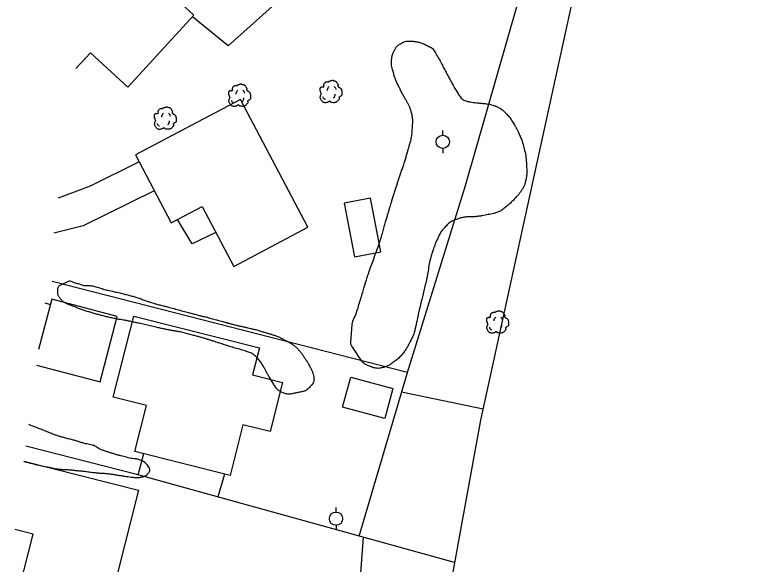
# Model space of a CAD drawing. Extents: x 2145380 to 2157287, y 139568 to 149130.
# Drawn here: x 2150254.1 to 2150479.1, y 147138.1 to 147304.3 of the extents above; entities that cross this region are included whole.
import ezdxf

# ---------------------------------------------------------------- set-up
doc = ezdxf.new("R2010")
doc.units = 0
for name, color, linetype in [('TOPO_Asphalt', 7, 'Continuous'), ('TOPO_Building', 7, 'Continuous'), ('TOPO_Concrete', 7, 'Continuous'), ('TOPO_Fence', 7, 'Continuous'), ('TOPO_Power Pole', 7, 'Continuous'), ('TOPO_Tree', 7, 'Continuous'), ('TOPO_Tree Line', 7, 'Continuous')]:
    doc.layers.add(name, color=color, linetype=linetype)

# ---------------------------------------------------------------- blocks, each defined once
blk = doc.blocks.new('POWPOL')
at = {"layer": 'TOPO_Power Pole'}
for p, q in [((0, 10.2), (0, 17.3)), ((0, -10.2), (0, -17.3))]:
    blk.add_line(p, q, dxfattribs=at)
blk.add_circle((0, 0), 10.2, dxfattribs=at)
blk = doc.blocks.new('TREE')
at = {"layer": 'TOPO_Tree'}
for points in [[(-14.1, -0.4), (-14.2, 0.5), (-14.4, 1.4), (-14.6, 2.3), (-14.8, 3.2), (-15.5, 4), (-15.7, 4.9), (-15.8, 5.6), (-15.7, 6.3), (-15.7, 7), (-15.6, 7.9), (-15.7, 8.8), (-15.1, 9.7), (-14.6, 10.4), (-13.8, 10.5), (-13, 10.7), (-12.2, 11), (-11.1, 10), (-10.4, 10.7), (-9.4, 11.7), (-10.3, 13.3), (-9.8, 14.4), (-9.6, 15.1), (-9.3, 15.9), (-8.8, 16.5), (-8.2, 17.3), (-7.5, 17.7), (-6.7, 18.1), (-6.1, 18.4), (-5.6, 18.6), (-5.1, 18.7), (-4.5, 18.7), (-4, 18.5), (-3.5, 18.1)], [(-3.5, 17.6), (-3.1, 18.3), (-2.6, 18.8), (-1.9, 19.2), (-1, 19.7), (-0.2, 20), (0.7, 20.2), (1.6, 20.5), (2.5, 20.8), (3.4, 20.8), (4.1, 20.7), (4.8, 20.5), (5.5, 20.2), (6.4, 19.9), (7.3, 19.7), (8.2, 19.2), (9.4, 18.4), (10, 17.2), (10.8, 16), (11.2, 15.3), (11.6, 14.6), (11.9, 13.9), (12.2, 13.1), (11.4, 12), (11.9, 11.2), (12, 11), (12.2, 10.9), (12.4, 10.7), (12.9, 10.4), (13.5, 10), (14, 9.7), (14.7, 9.2), (15.4, 8.7), (16.1, 8.1), (16.7, 7.5), (16.9, 6.7), (17.1, 6), (17.6, 4.4), (17.7, 2.8), (17.7, 1.2), (17.7, -0.2), (17.8, -2.2), (16.6, -3), (15.5, -3.8), (14.3, -4.6), (13.2, -5.3)], [(13.2, -5.3), (13.3, -5.8), (13.4, -6.3), (13.4, -6.7), (13.8, -8.5), (12.2, -10), (10.8, -11.5), (10, -12.3), (9.1, -12.8), (8.2, -13.1), (6, -13.8), (3.3, -13.6), (1.3, -13.1), (0.5, -12.9), (-0.1, -11.4), (-0.8, -11.5), (-2, -11.6), (-3.3, -12.8), (-4.5, -13.1), (-6.1, -13.5), (-7.8, -14), (-9.3, -13.6), (-11.4, -13.1), (-12.8, -11.4), (-14.1, -9.4), (-15.3, -7.3), (-15.6, -5.1), (-15.1, -3), (-14.9, -1.9), (-13.9, -0.8), (-13.5, 0.1)], [(-4.2, 5.1), (-4.5, 6.1), (-4.3, 7.2), (-3.8, 8.2), (-3.3, 9.3), (-2.7, 10.3), (-1.6, 11)], [(5.9, 11.2), (6.5, 10.7), (7, 10.2), (7.4, 9.5), (7.9, 8.6), (8.3, 7.6), (8.5, 6.6)], [(-11.4, -4.5), (-11.5, -5.4), (-11, -6.3), (-10.1, -7.2), (-9.3, -8), (-8.5, -8.3), (-7.7, -8.1)], [(4.8, -6.3), (5.7, -5.7), (6.3, -4.9), (6.8, -3.9), (7.4, -2.8), (7.6, -1.7), (7.5, -0.6)]]:
    blk.add_open_spline(points, degree=3, dxfattribs=at)

msp = doc.modelspace()

# ---------------------------------------------------------------- linework, layer by layer
at = {"layer": 'TOPO_Asphalt'}
msp.add_line((2150263.15, 147217.15), (2150264.85, 147216.64), dxfattribs=at)
for points in [[(2150267.34, 147248.93), (2150277.03, 147252.58), (2150291.65, 147259.87)], [(2150296.28, 147251.09), (2150274.77, 147240.44), (2150265.92, 147238.19), (2150265.92, 147238.19)]]:
    msp.add_lwpolyline(points, dxfattribs=at)
at = {"layer": 'TOPO_Building'}
for points in [[(2150272.5, 147288.02), (2150276.97, 147292.86), (2150288.24, 147282.45), (2150308.3, 147304.19), (2150278.98, 147331.25)], [(2150260.66, 147198.28), (2150279.89, 147193.23), (2150285.09, 147213.01), (2150265.27, 147218.21), (2150261.28, 147203.04)], [(2150256.83, 147169.27), (2150291.49, 147160.49), (2150280.88, 147118.58), (2150254.12, 147125.36), (2150259.63, 147147.15), (2150254.09, 147148.55)]]:
    msp.add_lwpolyline(points, dxfattribs=at)
for points in [[(2150290.59, 147261.89), (2150301.43, 147241.33), (2150310.79, 147246.27), (2150320.33, 147228.19), (2150342.74, 147240.02), (2150322.36, 147278.65)], [(2150361.76, 147248.87), (2150353.78, 147247.35), (2150356.87, 147231.09), (2150364.85, 147232.61)], [(2150290.07, 147213.16), (2150328.14, 147203.55), (2150326.06, 147195.34), (2150335.09, 147193.06), (2150331.33, 147178.18), (2150323.12, 147180.25), (2150319.24, 147164.89), (2150290.41, 147172.18), (2150293.92, 147186.07), (2150283.87, 147188.62)], [(2150355.74, 147194.65), (2150368.51, 147191.22), (2150366.07, 147182.13), (2150353.3, 147185.56)]]:
    msp.add_lwpolyline(points, close=True, dxfattribs=at)
at = {"layer": 'TOPO_Concrete'}
msp.add_lwpolyline([(2150314.92, 147238.44), (2150307.79, 147235.03), (2150303.35, 147242.34)], dxfattribs=at)
at = {"layer": 'TOPO_Fence'}
for p, q in [((2150371.16, 147190.21), (2150395.83, 147185.07)), ((2150317.54, 147165.32), (2150315.57, 147158.39)), ((2150355.84, 147095.99), (2150359.6, 147146.2))]:
    msp.add_line(p, q, dxfattribs=at)
for points in [[(2150419.65, 147385.3), (2150318.64, 147294.88), (2150307.84, 147303.68)], [(2150372.79, 147195.75), (2150390.51, 147252.62), (2150419.01, 147352.26)], [(2150627.43, 147183.37), (2150627.42, 147227.61), (2150625.36, 147347.19), (2150453.71, 147345.86), (2150431.02, 147346.35), (2150395.07, 147181.62), (2150377.93, 147088.16)], [(2150358.35, 147146.55), (2150372.88, 147196.06), (2150265.37, 147223.57)], [(2150387.18, 147138.56), (2150291.05, 147165.18), (2150257.42, 147173.78)], [(2150291.52, 147165.05), (2150291.45, 147165.07), (2150293.1, 147171.5)]]:
    msp.add_lwpolyline(points, dxfattribs=at)
at = {"layer": 'TOPO_Tree Line'}
for points in [[(2150355.73, 147204.64), (2150356.77, 147203.04), (2150357.81, 147201.44), (2150358.84, 147199.84), (2150359.47, 147198.88), (2150360.58, 147198.33), (2150361.67, 147197.88), (2150362.97, 147197.35), (2150364.46, 147197.26), (2150365.75, 147197.63), (2150366.59, 147197.88), (2150367.4, 147198.25), (2150368.16, 147198.79), (2150369.45, 147199.71), (2150370.57, 147200.62), (2150371.53, 147201.84), (2150372.26, 147202.75), (2150372.86, 147203.69), (2150373.38, 147204.72), (2150374.06, 147206.08), (2150374.77, 147207.41), (2150375.13, 147208.87), (2150375.39, 147209.94), (2150375.63, 147211.02), (2150375.87, 147212.09), (2150376.07, 147213.03), (2150376.24, 147213.97), (2150376.46, 147214.9), (2150376.72, 147215.94), (2150376.97, 147216.99), (2150377.22, 147218.04), (2150377.66, 147219.87), (2150378.1, 147221.69), (2150378.54, 147223.52), (2150379.06, 147225.67), (2150379.28, 147227.88), (2150379.76, 147230.03), (2150379.97, 147230.96), (2150380.26, 147231.85), (2150380.55, 147232.76), (2150381.04, 147234.28), (2150381.63, 147235.74), (2150382.32, 147237.2), (2150382.9, 147238.44), (2150383.71, 147239.49), (2150384.72, 147240.5), (2150385.6, 147241.37), (2150386.56, 147242.02), (2150387.7, 147242.42), (2150388.75, 147242.8), (2150389.8, 147243.03), (2150390.89, 147243.14), (2150392.11, 147243.26), (2150393.35, 147243.17), (2150394.56, 147243.34), (2150395.5, 147243.47), (2150396.43, 147243.66), (2150397.36, 147243.84), (2150398.2, 147244.01), (2150399.03, 147244.19), (2150399.86, 147244.46), (2150401.08, 147244.87), (2150402.11, 147245.64), (2150403.1, 147246.48), (2150404.11, 147247.34), (2150405, 147248.24), (2150405.88, 147249.22), (2150406.55, 147249.95), (2150407.16, 147250.68), (2150407.7, 147251.54), (2150408.19, 147252.32), (2150408.47, 147253.15), (2150408.67, 147254.04), (2150408.95, 147255.35), (2150409.06, 147256.66), (2150409, 147257.97), (2150408.9, 147260.11), (2150408.68, 147262.25), (2150408.1, 147264.38), (2150407.74, 147265.73), (2150407.28, 147267), (2150406.72, 147268.27), (2150406.31, 147269.2), (2150405.84, 147270.07), (2150405.33, 147270.95), (2150404.55, 147272.3), (2150403.68, 147273.52), (2150402.57, 147274.67), (2150401.7, 147275.56), (2150400.7, 147276.2), (2150399.56, 147276.66), (2150398.73, 147277), (2150397.89, 147277.25), (2150397.01, 147277.37), (2150395.95, 147277.51), (2150394.89, 147277.58), (2150393.83, 147277.71), (2150392.85, 147277.82), (2150391.88, 147277.91), (2150390.92, 147278.19), (2150389.66, 147278.54), (2150388.73, 147279.67), (2150388.05, 147280.78), (2150387.28, 147282.04), (2150386.55, 147283.29), (2150385.86, 147284.58), (2150385.13, 147285.93), (2150384.41, 147287.29), (2150383.69, 147288.65), (2150382.87, 147290.17), (2150382.06, 147291.68), (2150381.15, 147293.17), (2150380.47, 147294.3), (2150379.21, 147294.85), (2150377.96, 147295.45), (2150376.97, 147295.92), (2150375.98, 147296.15), (2150374.98, 147296.26), (2150373.57, 147296.42), (2150372.11, 147296.32), (2150370.71, 147295.5), (2150369.85, 147294.99), (2150369.38, 147294.33), (2150368.95, 147293.49), (2150368.46, 147292.52), (2150368.15, 147291.56), (2150368.12, 147290.55), (2150368.08, 147289.55), (2150368.16, 147288.51), (2150368.45, 147287.53), (2150368.84, 147286.16), (2150369.23, 147284.83), (2150369.84, 147283.56), (2150370.41, 147282.36), (2150371, 147281.2), (2150371.62, 147280.03), (2150372.09, 147279.14), (2150372.61, 147278.27), (2150373.09, 147277.37), (2150373.53, 147276.55), (2150373.87, 147275.7), (2150374.12, 147274.78), (2150374.5, 147273.33), (2150374.54, 147271.85), (2150374.43, 147270.4), (2150374.32, 147268.87), (2150374.21, 147267.3), (2150373.79, 147265.81), (2150373.51, 147264.81), (2150373.22, 147263.81), (2150372.93, 147262.81), (2150372.57, 147261.56), (2150372.21, 147260.31), (2150371.84, 147259.06), (2150371.45, 147257.77), (2150370.86, 147256.53), (2150370.46, 147255.24), (2150370.1, 147254.12), (2150369.78, 147252.98), (2150369.43, 147251.86), (2150369.03, 147250.59), (2150368.6, 147249.34), (2150368.21, 147248.07), (2150367.95, 147247.2), (2150367.69, 147246.32), (2150367.43, 147245.45), (2150367.09, 147244.32), (2150366.76, 147243.19), (2150366.43, 147242.06), (2150365.97, 147240.51), (2150365.57, 147238.94), (2150365.09, 147237.4), (2150364.42, 147235.2), (2150363.63, 147233.05), (2150362.88, 147230.88), (2150362.16, 147228.81), (2150361.33, 147226.78), (2150360.67, 147224.68), (2150360.32, 147223.57), (2150360.01, 147222.44), (2150359.67, 147221.33), (2150359.1, 147219.45), (2150358.53, 147217.58), (2150357.96, 147215.71), (2150357.33, 147213.63), (2150356.29, 147211.62), (2150356.11, 147209.46), (2150355.99, 147207.85), (2150355.86, 147206.25), (2150355.73, 147204.64), (2150355.73, 147204.64)], [(2150270.66, 147223.8), (2150269.82, 147223.44), (2150268.99, 147223.08), (2150268.16, 147222.72), (2150267.35, 147222.38), (2150267.02, 147221.1), (2150267.09, 147220.31), (2150267.17, 147219.49), (2150267.6, 147218.63), (2150268.37, 147217.86), (2150269.07, 147217.16), (2150269.76, 147216.89), (2150270.55, 147216.57), (2150271.69, 147216.12), (2150272.82, 147215.67), (2150273.97, 147215.27), (2150275.13, 147214.87), (2150276.29, 147214.46), (2150277.47, 147214.1), (2150278.66, 147213.73), (2150279.86, 147213.41), (2150281.08, 147213.12), (2150282.43, 147212.79), (2150283.79, 147212.49), (2150285.16, 147212.23), (2150286.04, 147212.06), (2150286.93, 147211.94), (2150287.81, 147211.77), (2150289.23, 147211.49), (2150290.65, 147211.19), (2150292.06, 147210.87), (2150293.79, 147210.48), (2150295.5, 147210.05), (2150297.23, 147209.66), (2150298.38, 147209.4), (2150299.53, 147209.17), (2150300.68, 147208.94), (2150301.69, 147208.74), (2150302.72, 147208.63), (2150303.73, 147208.41), (2150305.23, 147208.08), (2150306.72, 147207.68), (2150308.21, 147207.29), (2150309.33, 147206.99), (2150310.45, 147206.71), (2150311.55, 147206.37), (2150312.44, 147206.1), (2150313.33, 147205.82), (2150314.22, 147205.53), (2150315.69, 147205.06), (2150317.16, 147204.58), (2150318.63, 147204.1), (2150320.37, 147203.54), (2150322.15, 147203.1), (2150323.89, 147202.55), (2150325.13, 147202.17), (2150326.32, 147201.61), (2150327.27, 147200.66), (2150328.21, 147199.71), (2150328.88, 147198.66), (2150329.52, 147197.55), (2150329.96, 147196.78), (2150330.38, 147196), (2150330.82, 147195.23), (2150331.51, 147194.03), (2150332.21, 147192.85), (2150332.99, 147191.68), (2150333.58, 147190.8), (2150334.53, 147190.2), (2150335.53, 147189.85), (2150336.73, 147189.42), (2150338.06, 147189.63), (2150339.29, 147189.9), (2150340.7, 147190.21), (2150342.02, 147190.32), (2150343.27, 147191.6), (2150344.23, 147192.59), (2150344.72, 147193.62), (2150344.56, 147194.67), (2150344.42, 147195.56), (2150344.1, 147196.47), (2150343.64, 147197.34), (2150343.09, 147198.38), (2150342.56, 147199.32), (2150341.93, 147200.27), (2150341.45, 147201.01), (2150340.95, 147201.72), (2150340.4, 147202.42), (2150339.85, 147203.11), (2150339.24, 147203.73), (2150338.52, 147204.26), (2150337.68, 147204.88), (2150336.79, 147205.39), (2150335.86, 147205.86), (2150334.88, 147206.36), (2150333.92, 147206.88), (2150332.88, 147207.24), (2150331.91, 147207.57), (2150330.94, 147207.87), (2150329.96, 147208.16), (2150328.78, 147208.5), (2150327.6, 147208.89), (2150326.4, 147209.17), (2150325.49, 147209.38), (2150324.58, 147209.59), (2150323.67, 147209.8), (2150322.52, 147210.07), (2150321.36, 147210.32), (2150320.21, 147210.61), (2150319.28, 147210.84), (2150318.36, 147211.11), (2150317.44, 147211.36), (2150315.86, 147211.79), (2150314.29, 147212.23), (2150312.71, 147212.66), (2150311.89, 147212.88), (2150311.04, 147213.04), (2150310.21, 147213.26), (2150308.93, 147213.6), (2150307.65, 147213.94), (2150306.37, 147214.28), (2150304.54, 147214.77), (2150302.72, 147215.27), (2150300.9, 147215.76), (2150299.59, 147216.12), (2150298.27, 147216.4), (2150296.97, 147216.77), (2150296.13, 147217.01), (2150295.3, 147217.29), (2150294.46, 147217.57), (2150293.21, 147217.98), (2150291.98, 147218.42), (2150290.73, 147218.82), (2150289.49, 147219.22), (2150288.24, 147219.55), (2150286.98, 147219.87), (2150285.45, 147220.26), (2150283.89, 147220.56), (2150282.35, 147220.93), (2150280.85, 147221.3), (2150279.39, 147221.82), (2150277.9, 147222.2), (2150276.66, 147222.5), (2150275.31, 147222.27), (2150274.09, 147222.67), (2150272.95, 147223.04), (2150271.8, 147223.42), (2150270.66, 147223.8), (2150270.66, 147223.8)], [(2150256.81, 147169.15), (2150256.92, 147169.12), (2150257.03, 147169.1), (2150257.13, 147169.07), (2150258.43, 147168.76), (2150259.7, 147168.38), (2150261, 147168.08), (2150261.82, 147167.89), (2150262.65, 147167.74), (2150263.48, 147167.57), (2150264.75, 147167.32), (2150266.02, 147167.04), (2150267.3, 147166.85), (2150268.64, 147166.65), (2150270.01, 147166.68), (2150271.35, 147166.55), (2150272.39, 147166.45), (2150273.43, 147166.35), (2150274.46, 147166.23), (2150275.88, 147166.08), (2150277.29, 147165.88), (2150278.71, 147165.72), (2150280.08, 147165.57), (2150281.47, 147165.56), (2150282.84, 147165.38), (2150284.01, 147165.22), (2150285.18, 147165.01), (2150286.36, 147164.84), (2150287.33, 147164.69), (2150288.3, 147164.56), (2150289.27, 147164.42), (2150290.31, 147164.28), (2150291.37, 147164.21), (2150292.41, 147164.4), (2150293.29, 147164.56), (2150294.29, 147165.24), (2150294.64, 147165.81), (2150295.31, 147166.9), (2150293.17, 147169.19), (2150291.54, 147169.72), (2150290.63, 147170.02), (2150289.7, 147169.94), (2150288.81, 147170.17), (2150287.93, 147170.39), (2150287.05, 147170.59), (2150286.18, 147170.83), (2150285.24, 147171.09), (2150284.3, 147171.36), (2150283.37, 147171.64), (2150282.42, 147171.92), (2150281.49, 147172.25), (2150280.56, 147172.58), (2150279.49, 147172.96), (2150278.59, 147173.76), (2150277.51, 147174.1), (2150276.7, 147174.35), (2150275.84, 147174.4), (2150275.03, 147174.63), (2150274.04, 147174.92), (2150273.06, 147175.24), (2150272.06, 147175.52), (2150270.79, 147175.87), (2150269.5, 147176.18), (2150268.23, 147176.55), (2150267.4, 147176.79), (2150266.58, 147177.05), (2150265.78, 147177.36), (2150264.21, 147177.98), (2150262.65, 147178.61), (2150261.07, 147179.22), (2150260.14, 147179.58), (2150259.21, 147179.94), (2150258.28, 147180.3)]]:
    msp.add_open_spline(points, degree=3, dxfattribs=at)

# ---------------------------------------------------------------- block references
at = {"layer": 'TOPO_Power Pole', "xscale": 0.19685000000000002, "yscale": 0.19685000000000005}
for p in [(2150383.6, 147265.88), (2150351.29, 147151.82)]:
    msp.add_blockref('POWPOL', p, dxfattribs=at)
at = {"layer": 'TOPO_Tree', "xscale": 0.19685000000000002, "yscale": 0.19685000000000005}
for p in [(2150349.58, 147280.41), (2150321.93, 147279.3), (2150299.43, 147272.35), (2150400, 147210.65)]:
    msp.add_blockref('TREE', p, dxfattribs=at)

doc.saveas('drawing.dxf')
